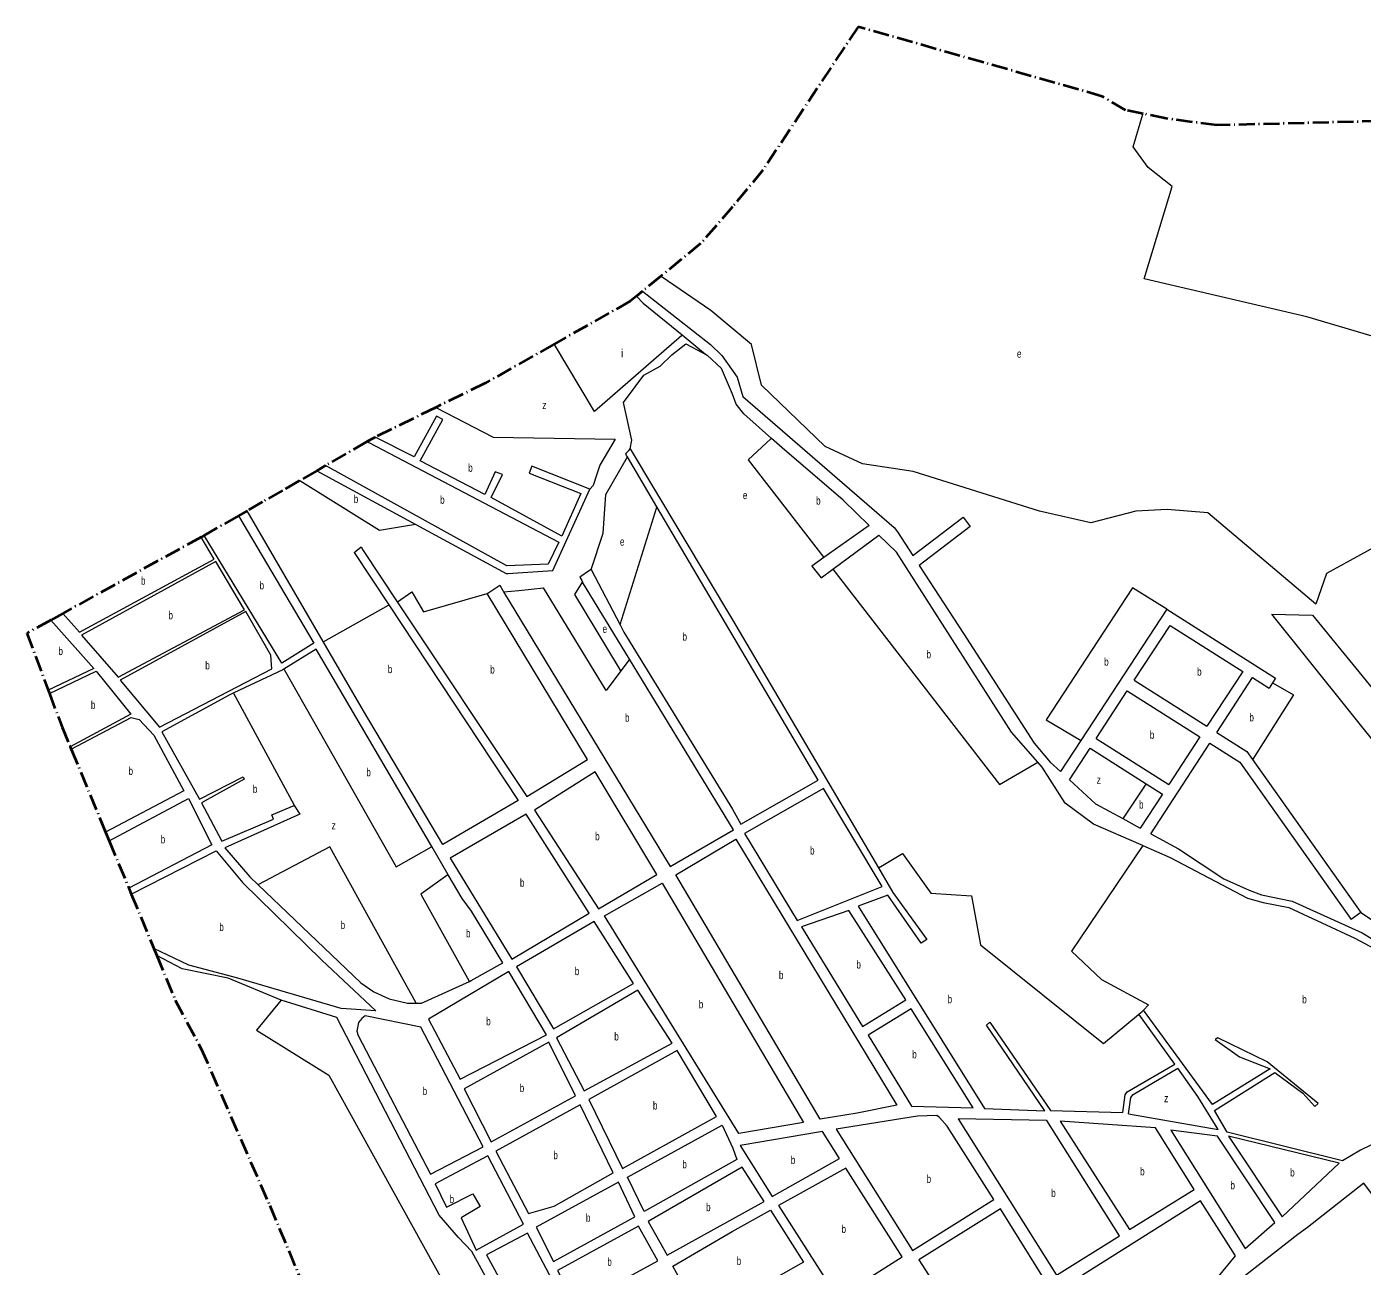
# Model space of a CAD drawing. Extents: x 639657 to 671642, y 222838 to 252123.
# Drawn here: x 641118 to 642787, y 246761 to 248311 of the extents above; entities that cross this region are included whole.
import ezdxf

# ---------------------------------------------------------------- set-up
doc = ezdxf.new("R2010")
doc.units = 0
doc.header["$LTSCALE"] = 4
doc.linetypes.add('DOT_DASHED', pattern=[7.7, 5, -1.2, 0.3, -1.2])
for name, color, linetype, lineweight in [('1', 7, 'Continuous', 13), ('21', 7, 'Continuous', 13), ('4', 7, 'DOT_DASHED', 40)]:
    doc.layers.add(name, color=color, linetype=linetype, lineweight=lineweight)
doc.layers.add('7', color=7, linetype='Continuous')

msp = doc.modelspace()

# ---------------------------------------------------------------- linework, layer by layer
at = {"layer": '1'}
for p, q in [((642170.669, 247687.281), (642114.2, 247646.926)), ((641527.22, 247653.53), (641570.629, 247587.863)), ((641538.39, 247655.69), (641581.092, 247591.515)), ((641713.98, 247603.97), (641922.3, 247261.04)), ((642542.697, 247582.517), (642678.859, 247496.199)), ((642502.218, 247493.653), (642546.94, 247562.237)), ((642546.94, 247562.237), (642637.669, 247504.719)), ((642637.669, 247504.719), (642592.875, 247436.18)), ((642502.218, 247493.653), (642592.875, 247436.18)), ((642605.315, 247428.295), (642650.037, 247496.878)), ((642650.037, 247496.878), (642670.827, 247483.699)), ((642454.724, 247420.819), (642493.499, 247480.282)), ((642493.499, 247480.282), (642584.143, 247422.818)), ((642454.724, 247420.819), (642545.306, 247363.394)), ((642522.837, 247301.81), (642596.596, 247414.923)), ((642584.143, 247422.818), (642545.306, 247363.394)), ((642596.596, 247414.923), (642634.137, 247391.124)), ((642605.315, 247428.295), (642642.77, 247404.55)), ((642421.096, 247369.248), (642446.889, 247408.802)), ((642634.137, 247391.124), (642773.371, 247194.491)), ((642537.458, 247351.386), (642509.714, 247308.936)), ((642785.217, 247203.38), (642773.371, 247194.491)), ((642552.744, 247013.922), (642507.9, 247076.47))]:
    msp.add_line(p, q, dxfattribs=at)
for points in [[(641880.104, 247973.845), (641888.44, 247965.14), (641937.332, 247925.196)], [(641887.567, 247979.945), (641972.51, 247913.31), (641986.92, 247899.38), (642005.74, 247872.48), (642012.84, 247848.42), (642201.92, 247684.55), (642206.22, 247678.97), (642225.298, 247649.698)], [(641937.332, 247925.196), (641966.44, 247901.414), (641968.44, 247899.78)], [(642048.653, 247795.924), (642014.14, 247826.51), (642004.46, 247838.75), (642000.08, 247851.31), (641986.51, 247883.28), (641968.44, 247899.78)], [(641821.75, 247732.63), (641749.08, 247761.18), (641745.94, 247752.34), (641810.63, 247726.95), (641786.6, 247673.9), (641698.5, 247722.06), (641712.43, 247750.97), (641703.59, 247754.32), (641690.51, 247725.86), (641609.77, 247767.87), (641638.11, 247819.44), (641630.12, 247823.67), (641602.42, 247772.74), (641553.429, 247797.429)], [(641543.542, 247791.916), (641545.542, 247790.867), (641783.01, 247666.35), (641769.71, 247638.73), (641718.16, 247636.55), (641491.467, 247761.932)], [(641868.69, 247772.75), (641867.763, 247774.75), (641866.6, 247777.26), (641870.33, 247780.899), (641872.33, 247782.85)], [(641872.33, 247782.85), (642000.18, 247569.17), (642182.493, 247259.02)], [(642170.669, 247687.281), (642138.26, 247718.91), (642062.12, 247783.99), (642048.653, 247795.924)], [(641864.43, 247553.72), (641999.99, 247332.48), (642010.64, 247313.64), (642107.18, 247368.89), (641905.458, 247710.487), (641868.69, 247772.75)], [(641480.449, 247755.587), (641604.266, 247688.329), (641717.39, 247626.88)], [(641717.39, 247626.88), (641719.39, 247627.009), (641775.37, 247630.62), (641821.75, 247732.63)], [(641382.734, 247699.324), (641476.86, 247540.07), (641436.93, 247515.1), (641339.813, 247674.611)], [(641570.629, 247587.863), (641732.32, 247343.26), (641638.06, 247288.35), (641539.05, 247455.32), (641488.646, 247541.93), (641393.456, 247705.497)], [(642225.298, 247649.698), (642288.379, 247697.289), (642297.009, 247685.777), (642233.521, 247637.082)], [(641162.984, 247577.164), (641183.96, 247553.64), (641352.32, 247644.91), (641335.998, 247672.509)], [(642114.2, 247646.926), (642099.381, 247636.336), (642110.792, 247621.806), (642125.335, 247632.55), (642183.054, 247675.193)], [(642381.514, 247391.102), (642348.84, 247428.9), (642205.16, 247653.62), (642183.054, 247675.193)], [(641527.22, 247653.53), (641529.22, 247655.135), (641535.82, 247660.43), (641538.39, 247655.69)], [(641823.31, 247632.04), (641821.31, 247630.665), (641809.45, 247622.51), (641811.748, 247618.14), (641812.8, 247616.14)], [(641823.31, 247632.04), (641859.627, 247562.868), (641864.43, 247553.72)], [(642233.521, 247637.082), (642288.83, 247552.22), (642377.01, 247414.94), (642397.01, 247391.31), (642409.973, 247379.437)], [(641922.3, 247261.04), (642001.463, 247306.464), (641871.475, 247519.83), (641812.8, 247616.14)], [(641581.092, 247591.515), (641742.84, 247348.43), (641819.05, 247394.51), (641693.36, 247602.22)], [(641693.36, 247602.22), (641695.36, 247603.507), (641709.16, 247612.39), (641712.835, 247605.97), (641713.98, 247603.97)], [(642542.697, 247582.517), (642435.347, 247418.261), (642409.973, 247379.437)], [(641148, 247568.907), (641202.07, 247508.35), (641144.758, 247481.298)], [(641624.307, 247285.685), (641479.66, 247532.34), (641439.405, 247507.462)], [(641146.317, 247477.154), (641204.87, 247504.92), (641248.13, 247451.28), (641172.3, 247410.585)], [(641439.405, 247507.462), (641438.22, 247506.73), (641376.677, 247477.739)], [(642678.859, 247496.199), (642675.083, 247490.323), (642670.827, 247483.699)], [(641376.677, 247477.739), (641371.01, 247475.07), (641287.05, 247429), (641333.99, 247345.07), (641388.32, 247373.07), (641389.83, 247369.85), (641336.36, 247340.56), (641361.98, 247292.7), (641426.41, 247320.06), (641424.47, 247325.22), (641452.39, 247337.28)], [(641173.659, 247407.305), (641248.56, 247446.99), (641258.67, 247444.64), (641276.95, 247424.9), (641314.43, 247355.36), (641216.596, 247303.739)], [(642446.889, 247408.802), (642517.055, 247364.32), (642537.458, 247351.386)], [(642642.77, 247404.55), (642649.93, 247394.438), (642785.217, 247203.38)], [(642512.719, 247287.044), (642510.719, 247287.915), (642451.42, 247313.74), (642415.72, 247340.17), (642386.91, 247384.86), (642381.514, 247391.102)], [(642421.096, 247369.248), (642453.78, 247339.31), (642488.005, 247320.725), (642509.714, 247308.936)], [(641221.017, 247293.074), (641320.02, 247345.91), (641349.53, 247287.95), (641245.663, 247233.628)], [(641452.39, 247337.28), (641459.49, 247326.34), (641365.65, 247284.32), (641396.84, 247247.84), (641407.069, 247238.079)], [(642522.837, 247301.81), (642557.42, 247283.03), (642613.96, 247245.43), (642645.57, 247231.25), (642661.05, 247225.23), (642699.53, 247217.71), (642786.82, 247177.75), (642816.48, 247160.13), (642856.04, 247138.42), (642894.95, 247110.06), (642925.26, 247086.2), (642960.08, 247060.41), (643003.72, 247029.68), (643081.1, 246985.18), (643104.32, 246970.14), (643179.76, 246894.91)], [(641662.41, 247220.71), (641644.886, 247250.592), (641624.307, 247285.685)], [(642512.719, 247287.044), (642547.1, 247272.07), (642643.85, 247221.36), (642663.2, 247215.78), (642695.23, 247209.76), (642778, 247171.3), (642849.59, 247132.84)], [(641248.656, 247226.407), (641354.91, 247280.23), (641388.04, 247240.31), (641486.97, 247143.77), (641554.28, 247080.26), (641511.1, 247083.21), (641381.72, 247121.07), (641320.47, 247137.53), (641276.957, 247158.144)], [(642182.493, 247259.02), (642200.51, 247228.37), (642242.87, 247169.71), (642235.99, 247165.19), (642194.06, 247225.15), (642157.08, 247211.17), (642314.9, 246958.44), (642390.58, 246955.23), (642317.7, 247062.48), (642321.78, 247066.35), (642397.67, 246955.88), (642487.77, 246953.435)], [(641407.069, 247238.079), (641535.77, 247115.26), (641551.89, 247104.11), (641571.02, 247095.32), (641593.8, 247090.2), (641604.64, 247090.212)], [(641671.241, 247117.234), (641673.47, 247118.24), (641712.97, 247140.43), (641674.03, 247205.04), (641662.41, 247220.71)], [(641435.84, 247093.75), (641369.65, 247121.17), (641312.49, 247133.13), (641280.444, 247149.734)], [(641604.64, 247090.212), (641611.41, 247090.22), (641671.241, 247117.234)], [(641716.6, 246531.44), (641722.63, 246510.59), (641737.7, 246445.46), (641743.08, 246433.43), (641759.42, 246404.64), (641851.3, 246454.43), (641821.42, 246511.15), (641736.19, 246465.03), (641734.25, 246468.68), (641738.97, 246482.23), (641749.06, 246495.79), (641752.5, 246484.62), (641817.33, 246518.45), (641674.33, 246779.45), (641657.56, 246797.05), (641633.48, 246825.18), (641505.46, 247072.14), (641435.84, 247093.75)], [(642507.9, 247076.47), (642511.91, 247079.633), (642513.91, 247081.21)], [(642894.08, 246959.17), (642784.86, 246906.07), (642762.5, 246892.74), (642618.25, 246928.84), (642602.35, 246955.71), (642678.03, 247003.22), (642712.85, 246977.64), (642727.69, 246960.88), (642731.98, 246964.53), (642668.35, 247016.54), (642606.65, 247046.84), (642603.43, 247044.48), (642633.53, 247022.77), (642672.01, 247007.95), (642599.86, 246963.43), (642513.91, 247081.21)], [(642487.77, 246953.435), (642490.591, 246975.448), (642493.467, 246979.285), (642552.744, 247013.922)], [(642495.153, 246951.576), (642497.782, 246972.091), (642500.658, 246975.928), (642556.563, 247008.595)], [(642495.153, 246951.576), (642607.07, 246932.06), (642581.74, 246973.48), (642556.563, 247008.595)], [(642817.53, 246827.19), (642789.16, 246865.23), (642718.85, 246809.55)], [(642718.85, 246809.55), (642706.38, 246800.73), (642630.47, 246741.39), (642707.2, 246642.72), (642716.44, 246630.68)]]:
    msp.add_lwpolyline(points, dxfattribs=at)
for points in [[(641390, 247581.83), (641354.47, 247642.12), (641186.55, 247549.99), (641232.17, 247497.65)], [(641422.95, 247525.18), (641391.72, 247579.47), (641234.97, 247493.79), (641283.82, 247435.01), (641424.26, 247508)], [(641905.55, 247250.71), (641828.31, 247379.27), (641752.74, 247331.26), (641832.56, 247208.06)], [(642187.18, 247235.67), (642113.63, 247358.15), (642015.16, 247302.03), (642080.75, 247193.52)], [(641820.97, 247202.46), (641742, 247326.09), (641647.32, 247271.39), (641724.14, 247145.17)], [(642109.56, 246945.05), (641929.18, 247250.31), (642004.19, 247295.15), (642205.24, 246962.71), (642156, 246952.38)], [(641912.01, 247240.19), (642088.7, 246940.75), (642008.15, 246927.01), (641840.09, 247199.26)], [(642216.86, 247094.05), (642145.25, 247206), (642086.34, 247185.57), (642162.46, 247060.72)], [(641876.25, 247114.66), (641827.2, 247192.16), (641730.17, 247135.51), (641776.21, 247058.01)], [(641767.41, 247050.48), (641720.5, 247129.7), (641620.24, 247069.82), (641659.84, 246995.1)], [(641924.65, 247040.17), (641881.85, 247106.29), (641780.3, 247046.84), (641814.73, 246980.49)], [(642300.92, 246959.08), (642223.31, 247083.09), (642169.55, 247049.97), (642223.95, 246961.21)], [(641688.28, 246910.25), (641610.59, 247059.92), (641540.97, 247074.22), (641536.67, 247071), (641532.6, 247065.83), (641530.68, 247054.87), (641532.18, 247049.72), (641622.79, 246876.2)], [(641804, 246974.03), (641770.64, 247041.24), (641664.79, 246983.07), (641698.36, 246916.71)], [(641979.93, 246948.28), (641931.1, 247030.73), (641820.32, 246969.75), (641862.71, 246883.42)], [(641777.27, 246836.44), (641851.12, 246877.81), (641809.8, 246962.86), (641704.39, 246905.11), (641745.27, 246827.15)], [(642231.26, 246948.75), (642129.56, 246932.38), (642225.22, 246781.06), (642326.49, 246844.73), (642268.45, 246936.29), (642258.78, 246947.03), (642255.55, 246949.61)], [(642005.3, 246894.53), (641889.61, 246829.72), (641868.74, 246872.47), (641987.03, 246937.54), (642000.37, 246908.77)], [(642392.94, 246943.2), (642282, 246945.54), (642404.95, 246749.94), (642483.86, 246799.4)], [(642528.6, 246933.98), (642409.71, 246942.34), (642496.12, 246807.15), (642577.18, 246857.25)], [(642606.21, 246923.68), (642547.95, 246931.19), (642640.8, 246783.52), (642678, 246815.99)], [(642112.35, 246929.58), (642009.79, 246912.13), (642049.56, 246848.3), (642133.85, 246895.83)], [(642758.42, 246889.95), (642619.97, 246923.68), (642686.82, 246823.09)], [(641738.84, 246813.61), (641694.3, 246899.08), (641628.39, 246864.17), (641642.8, 246834.96), (641675.65, 246851.56), (641684.9, 246835.88), (641660.86, 246821.88), (641679.8, 246781.07)], [(641918.43, 246774.96), (642039.45, 246842.27), (642011.94, 246885.04), (641894.77, 246817.27)], [(642212.1, 246773.11), (642141.59, 246883.8), (642057.51, 246836.9), (642131.46, 246721.69)], [(641878.01, 246823.05), (641857.57, 246866.43), (641754.52, 246809.97), (641776.47, 246767.23)], [(642088.68, 246766.18), (641962.09, 246694.63), (641925.31, 246761.42), (641999.59, 246804.74), (642047.41, 246831.1)], [(642407.09, 246717.05), (642335.09, 246833.12), (642232.95, 246769.03), (642306.46, 246654.45)], [(642628.76, 246774.28), (642585.13, 246842.85), (642413.55, 246735.11), (642492.2, 246607.84)], [(641794.87, 246706.1), (641743.9, 246802.33), (641692.8, 246775.61), (641745.71, 246678.31)], [(641882.75, 246811.45), (641781.2, 246756.06), (641804.86, 246712.03), (641906.84, 246767.85)]]:
    msp.add_lwpolyline(points, close=True, dxfattribs=at)
at = {"layer": '21'}
for points in [[(642974.13, 247846.128), (642973.63, 247846.351), (642799.633, 247923.837), (642717.677, 247947.709), (642514.345, 247995.452), (642549.617, 248110.66), (642519.532, 248134.532), (642500.859, 248160.479), (642513.075, 248201.22), (642513.225, 248201.72)], [(642815.12, 247667), (642814.62, 247666.724), (642742.576, 247626.996), (642729.089, 247588.594), (642594.226, 247702.763), (642543.393, 247706.915), (642503.971, 247704.839), (642447.951, 247690.308), (642383.632, 247704.839), (642225.945, 247754.658), (642162.663, 247763.999), (642115.979, 247785.795), (642036.099, 247862.6), (642023.65, 247913.458), (641972.817, 247956.012), (641911.122, 247998.447), (641910.622, 247998.791)], [(641937.332, 247925.196), (641936.832, 247924.76), (641827.58, 247829.387), (641777.537, 247913.194), (641777.238, 247913.694)], [(641872.33, 247782.85), (641874.25, 247793.59), (641863.88, 247840.8), (641889.41, 247875.19), (641909.81, 247886.39), (641924.185, 247900.575), (641941.89, 247914.23), (641968.44, 247899.78)], [(641629.135, 247834.558), (641701.08, 247797.41), (641853.41, 247794.84), (641843.87, 247778.62), (641834.33, 247762.4), (641830.155, 247749.83), (641825.98, 247737.26), (641821.75, 247732.63)], [(642048.653, 247795.924), (642048.153, 247795.465), (642019.5, 247769.188), (642114.2, 247646.926)], [(641823.31, 247632.04), (641838.29, 247677.59), (641840.09, 247701.64), (641841.89, 247725.69), (641868.69, 247772.75)], [(641604.266, 247688.329), (641603.767, 247688.248), (641558.89, 247680.966), (641459.205, 247742.757), (641458.705, 247743.067)], [(641859.627, 247562.868), (641859.782, 247563.367), (641905.303, 247709.988), (641905.458, 247710.487)], [(642125.335, 247632.55), (642333.836, 247363.367), (642381.514, 247391.102)], [(641860.549, 247505.255), (641857.536, 247510.255), (641802.93, 247600.88), (641812.8, 247616.14)], [(641581.092, 247591.515), (641581.592, 247591.861), (641599.349, 247604.161), (641613.873, 247579.252), (641693.36, 247602.22)], [(641713.98, 247603.97), (641732.89, 247605.93), (641764.041, 247609.215)], [(641860.549, 247505.255), (641842.104, 247480.651), (641764.041, 247609.215)], [(642542.697, 247582.517), (642499.821, 247609.351), (642391.93, 247444.324), (642434.847, 247418.561), (642435.347, 247418.261)], [(641488.646, 247541.93), (641489.146, 247542.21), (641570.129, 247587.583), (641570.629, 247587.863)], [(643076.803, 247345.135), (643071.803, 247341.301), (642962.506, 247257.501), (642912.711, 247278.259), (642674.106, 247576.138), (642724.939, 247575.1), (642893, 247369.595), (642932.421, 247366.481), (643031.322, 247448.264), (643036.322, 247452.399)], [(641871.475, 247519.83), (641871.1, 247519.33), (641860.549, 247505.255)], [(641439.405, 247507.462), (641439.689, 247506.962), (641579.64, 247260.615), (641623.807, 247285.404), (641624.307, 247285.685)], [(642675.083, 247490.323), (642675.583, 247490.037), (642701.079, 247475.462), (642650.246, 247394.938), (642649.93, 247394.438)], [(641452.39, 247337.28), (641452.12, 247337.78), (641376.947, 247477.239), (641376.677, 247477.739)], [(642517.055, 247364.32), (642516.722, 247363.821), (642488.338, 247321.225), (642488.005, 247320.725)], [(641604.64, 247090.212), (641604.364, 247090.712), (641496.647, 247285.525), (641407.569, 247238.344), (641407.069, 247238.079)], [(642512.719, 247287.044), (642423.66, 247155.19), (642461.36, 247119.58), (642519.92, 247088.11), (642513.91, 247081.21)], [(642182.493, 247259.02), (642187.493, 247262.057), (642212.459, 247277.221), (642247.731, 247227.402), (642298.564, 247224.288), (642309.975, 247163.052), (642463.512, 247039.541), (642507.4, 247076.054), (642507.9, 247076.47)], [(641644.886, 247250.592), (641644.386, 247250.237), (641610.762, 247226.364), (641671.068, 247117.546), (641671.241, 247117.234)], [(642785.217, 247203.38), (642890.925, 247132.952), (642911.673, 247148.521), (643099.32, 246974.77), (643104.32, 246970.14)], [(641435.84, 247093.75), (641435.435, 247093.25), (641405.355, 247056.149), (641495.61, 247000.102), (641732.14, 246572.485), (641716.789, 246531.94), (641716.6, 246531.44)]]:
    msp.add_lwpolyline(points, dxfattribs=at)
at = {"layer": '4'}
msp.add_line((641887.567, 247979.945), (641880.104, 247973.845), dxfattribs=at)
for points in [[(642513.225, 248201.72), (642491.24, 248206.24), (642462.07, 248223.49), (642157, 248310.54), (642038.04, 248131.32), (642000.09, 248085.45), (641960.25, 248039.36), (641910.622, 247998.791), (641887.567, 247979.945)], [(643198.5, 248152.78), (643150.7, 248198.24), (643029.15, 248215.25), (642930.69, 248180.19), (642905.11, 248172.72), (642879.12, 248171.05), (642806.77, 248192.48), (642605.27, 248187.3), (642541.92, 248195.82), (642513.225, 248201.72)], [(641880.104, 247973.845), (641872.33, 247967.49), (641777.238, 247913.694)], [(641777.238, 247913.694), (641690.9, 247864.85), (641629.135, 247834.558), (641553.429, 247797.429)], [(641553.429, 247797.429), (641551.33, 247796.4), (641543.542, 247791.916), (641491.467, 247761.932), (641480.449, 247755.587), (641458.705, 247743.067), (641437.672, 247730.957), (641412.874, 247716.678), (641393.456, 247705.497), (641382.734, 247699.324)], [(641382.734, 247699.324), (641339.83, 247674.62), (641339.813, 247674.611), (641335.998, 247672.509), (641162.984, 247577.164), (641148, 247568.907)], [(641148, 247568.907), (641118.01, 247552.38), (641144.758, 247481.298), (641146.317, 247477.154)], [(641146.317, 247477.154), (641162.19, 247434.97), (641172.3, 247410.585), (641173.659, 247407.305), (641216.596, 247303.739), (641221.017, 247293.074), (641245.663, 247233.628), (641248.656, 247226.407), (641276.957, 247158.144), (641280.444, 247149.734)], [(641280.444, 247149.734), (641303.72, 247093.59), (641336.22, 247032.82), (641421.68, 246837.16), (641614.514, 246376.116), (641619.913, 246363.208), (641642.847, 246308.375)]]:
    msp.add_lwpolyline(points, dxfattribs=at)

# ---------------------------------------------------------------- texts
at = {"layer": '7'}
msp.add_text('i', height=10, dxfattribs=at).set_placement((641860.652, 247897.46))
for s, width, p in [('e', 0.75, (642355.621, 247896.851)), ('z', 0.8, (641762.223, 247832.501)), ('b', 0.75, (641669.768, 247754.229)), ('b', 0.75, (641526.731, 247715.217)), ('b', 0.75, (641634.7, 247714.233)), ('e', 0.75, (642013.02, 247720.034)), ('b', 0.75, (642104.568, 247713.141)), ('e', 0.75, (641859.483, 247661.911)), ('b', 0.75, (641260.87, 247613.074)), ('b', 0.75, (641409.012, 247607.212)), ('b', 0.75, (641295.208, 247569.885)), ('e', 0.75, (641837.698, 247552.931)), ('b', 0.75, (641937.564, 247543.195)), ('b', 0.75, (641157.694, 247525.102)), ('b', 0.75, (642242.544, 247521.129)), ('b', 0.75, (641341.187, 247507.24)), ('b', 0.75, (642464.549, 247511.788)), ('b', 0.75, (641569.316, 247502.514)), ('b', 0.75, (641697.292, 247502.06)), ('b', 0.75, (642580.739, 247499.333)), ('b', 0.75, (641198.264, 247457.752)), ('b', 0.75, (641865.707, 247441.875)), ('b', 0.75, (642646.096, 247442.249)), ('b', 0.75, (642521.607, 247420.452)), ('b', 0.75, (641245.275, 247375.364)), ('b', 0.75, (641542.512, 247373.671)), ('z', 0.8, (642455.212, 247364.405)), ('b', 0.75, (641400.66, 247352.786)), ('b', 0.75, (642508.12, 247333.269)), ('z', 0.8, (641498.941, 247307.245)), ('b', 0.75, (641285.496, 247289.769)), ('b', 0.75, (641828.42, 247293.665)), ('b', 0.75, (642097.027, 247275.835)), ('b', 0.75, (641734.433, 247235.63)), ('b', 0.75, (641358.693, 247180.245)), ('b', 0.75, (641510.352, 247182.697)), ('b', 0.75, (641667.001, 247172.317)), ('b', 0.75, (641803.008, 247125.085)), ('b', 0.75, (642058.089, 247120.1)), ('b', 0.75, (642154.943, 247133.36)), ('b', 0.75, (642268.921, 247089.967)), ('b', 0.75, (642712.063, 247089.892)), ('b', 0.75, (641957.948, 247083.6)), ('b', 0.75, (641692.262, 247062.4)), ('b', 0.75, (641852.328, 247043.39)), ('b', 0.75, (642224.684, 247021.085)), ('b', 0.75, (641612.825, 246975.21)), ('b', 0.75, (641734.204, 246978.975)), ('b', 0.75, (641900.632, 246957.075)), ('z', 0.8, (642539.41, 246966.195)), ('b', 0.75, (641776.227, 246895.005)), ('b', 0.75, (642072.935, 246888.94)), ('b', 0.75, (641937.435, 246883.63)), ('b', 0.75, (642509.509, 246874.745)), ('b', 0.75, (642697.038, 246873.385)), ('b', 0.75, (642242.686, 246865.335)), ('b', 0.75, (642622.4, 246857.355)), ('b', 0.75, (641646.599, 246840.075)), ('b', 0.75, (642398.386, 246847.74)), ('b', 0.75, (641967.084, 246830)), ('b', 0.75, (641816.868, 246816.83)), ('b', 0.75, (642136.328, 246802.745)), ('b', 0.75, (641843.645, 246761.74)), ('b', 0.75, (642005.301, 246762.865))]:
    msp.add_text(s, height=10, dxfattribs=dict(at, width=width)).set_placement(p)

doc.saveas('drawing.dxf')
